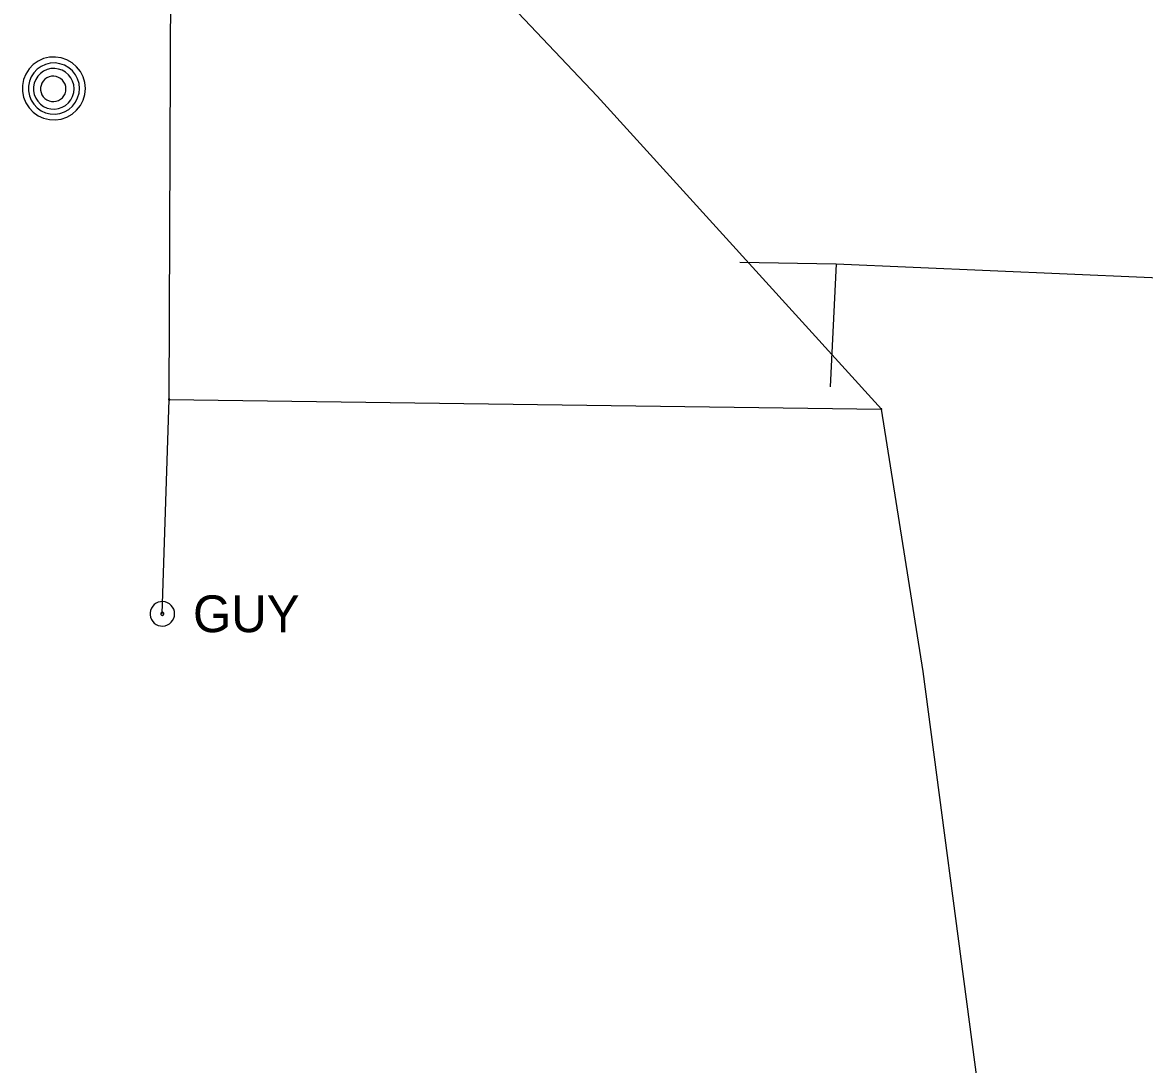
# Model space of a CAD drawing. Extents: x 600849 to 606371, y 330010 to 403088.
# Drawn here: x 601817.9 to 601935.4, y 360735.4 to 360844.5 of the extents above; entities that cross this region are included whole.
import ezdxf

# ---------------------------------------------------------------- set-up
doc = ezdxf.new("R2010")
doc.units = 0
for name, color, linetype in [('E_UTL_E_UG', 7, 'Continuous'), ('E_UTL_EGuyWire', 7, 'Continuous'), ('E_UTL_EPowerPole', 7, 'Continuous'), ('E_UTL_MH', 7, 'Continuous'), ('E_UTL_Overhead', 7, 'Continuous'), ('E_UTL_W_UG', 7, 'Continuous')]:
    doc.layers.add(name, color=color, linetype=linetype)

# ---------------------------------------------------------------- blocks, each defined once
blk = doc.blocks.new('PPOL')
at = {"layer": 'E_UTL_EPowerPole'}
blk.add_line((0, 14), (0, 35), dxfattribs=at)
blk.add_lwpolyline([(-14, -14), (13, -14), (13, 14), (-14, 14)], close=True, dxfattribs=at)
blk.add_circle((0, 0), 1.77, dxfattribs=at)

msp = doc.modelspace()

# ---------------------------------------------------------------- linework, layer by layer
at = {"layer": 'E_UTL_EGuyWire'}
msp.add_line((601832.59, 360782.61), (601833.32, 360805.04), dxfattribs=at)
for points in [[(601833.88, 360782.61), (601833.85, 360782.86), (601833.79, 360783.09), (601833.67, 360783.31), (601833.52, 360783.5), (601833.34, 360783.66), (601833.13, 360783.78), (601832.9, 360783.86), (601832.66, 360783.89), (601832.41, 360783.88), (601832.17, 360783.83), (601831.95, 360783.72), (601831.75, 360783.58), (601831.59, 360783.41), (601831.45, 360783.2), (601831.36, 360782.97), (601831.32, 360782.73), (601831.32, 360782.49), (601831.36, 360782.25), (601831.45, 360782.02), (601831.59, 360781.82), (601831.75, 360781.64), (601831.95, 360781.5), (601832.17, 360781.4), (601832.41, 360781.34), (601832.66, 360781.33), (601832.9, 360781.37), (601833.13, 360781.45), (601833.34, 360781.57), (601833.52, 360781.73), (601833.67, 360781.92), (601833.79, 360782.14), (601833.85, 360782.37), (601833.88, 360782.61)], [(601832.75, 360782.61), (601832.75, 360782.64), (601832.74, 360782.67), (601832.73, 360782.7), (601832.71, 360782.72), (601832.69, 360782.74), (601832.66, 360782.76), (601832.63, 360782.77), (601832.6, 360782.77), (601832.57, 360782.77), (601832.54, 360782.76), (601832.51, 360782.75), (601832.49, 360782.73), (601832.47, 360782.71), (601832.45, 360782.69), (601832.44, 360782.66), (601832.43, 360782.63), (601832.43, 360782.6), (601832.44, 360782.57), (601832.45, 360782.54), (601832.47, 360782.51), (601832.49, 360782.49), (601832.51, 360782.47), (601832.54, 360782.46), (601832.57, 360782.45), (601832.6, 360782.45), (601832.63, 360782.46), (601832.66, 360782.47), (601832.69, 360782.48), (601832.71, 360782.5), (601832.73, 360782.53), (601832.74, 360782.55), (601832.75, 360782.58), (601832.75, 360782.61)]]:
    msp.add_lwpolyline(points, dxfattribs=at)
at = {"layer": 'E_UTL_MH'}
for points in [[(601824.53, 360837.62), (601824.47, 360838.24), (601824.29, 360838.84), (601824.01, 360839.4), (601823.62, 360839.89), (601823.14, 360840.31), (601822.6, 360840.62), (601822.01, 360840.82), (601821.39, 360840.91), (601820.76, 360840.88), (601820.15, 360840.74), (601819.58, 360840.48), (601819.07, 360840.11), (601818.64, 360839.66), (601818.3, 360839.13), (601818.06, 360838.55), (601817.94, 360837.93), (601817.94, 360837.3), (601818.06, 360836.69), (601818.3, 360836.11), (601818.64, 360835.58), (601819.07, 360835.12), (601819.58, 360834.76), (601820.15, 360834.5), (601820.76, 360834.35), (601821.39, 360834.32), (601822.01, 360834.41), (601822.6, 360834.62), (601823.14, 360834.93), (601823.62, 360835.34), (601824.01, 360835.83), (601824.29, 360836.39), (601824.47, 360836.99), (601824.53, 360837.62)], [(601823.91, 360837.61), (601823.87, 360838.12), (601823.72, 360838.61), (601823.49, 360839.06), (601823.17, 360839.46), (601822.79, 360839.79), (601822.35, 360840.05), (601821.87, 360840.21), (601821.36, 360840.29), (601820.86, 360840.26), (601820.36, 360840.14), (601819.9, 360839.93), (601819.48, 360839.64), (601819.13, 360839.27), (601818.86, 360838.84), (601818.67, 360838.37), (601818.57, 360837.87), (601818.57, 360837.36), (601818.67, 360836.86), (601818.86, 360836.39), (601819.13, 360835.96), (601819.48, 360835.59), (601819.9, 360835.29), (601820.36, 360835.08), (601820.86, 360834.96), (601821.36, 360834.94), (601821.87, 360835.01), (601822.35, 360835.18), (601822.79, 360835.43), (601823.17, 360835.77), (601823.49, 360836.17), (601823.72, 360836.62), (601823.87, 360837.11), (601823.91, 360837.61)], [(601823.35, 360837.58), (601823.31, 360837.99), (601823.2, 360838.38), (601823.01, 360838.74), (601822.76, 360839.05), (601822.46, 360839.32), (601822.11, 360839.52), (601821.72, 360839.65), (601821.32, 360839.71), (601820.92, 360839.69), (601820.53, 360839.6), (601820.16, 360839.43), (601819.83, 360839.19), (601819.55, 360838.9), (601819.33, 360838.56), (601819.18, 360838.18), (601819.1, 360837.79), (601819.1, 360837.38), (601819.18, 360836.98), (601819.33, 360836.61), (601819.55, 360836.27), (601819.83, 360835.98), (601820.16, 360835.74), (601820.53, 360835.57), (601820.92, 360835.48), (601821.32, 360835.46), (601821.72, 360835.52), (601822.11, 360835.65), (601822.46, 360835.85), (601822.76, 360836.12), (601823.01, 360836.43), (601823.2, 360836.79), (601823.31, 360837.18), (601823.35, 360837.58)], [(601822.5, 360837.57), (601822.47, 360837.82), (601822.4, 360838.06), (601822.28, 360838.29), (601822.13, 360838.49), (601821.94, 360838.65), (601821.72, 360838.78), (601821.48, 360838.86), (601821.23, 360838.9), (601820.97, 360838.89), (601820.73, 360838.83), (601820.5, 360838.72), (601820.29, 360838.58), (601820.12, 360838.39), (601819.98, 360838.18), (601819.89, 360837.94), (601819.84, 360837.7), (601819.84, 360837.44), (601819.89, 360837.19), (601819.98, 360836.96), (601820.12, 360836.75), (601820.29, 360836.56), (601820.5, 360836.42), (601820.73, 360836.31), (601820.97, 360836.25), (601821.23, 360836.24), (601821.48, 360836.27), (601821.72, 360836.36), (601821.94, 360836.48), (601822.13, 360836.65), (601822.28, 360836.85), (601822.4, 360837.07), (601822.47, 360837.32), (601822.5, 360837.57)]]:
    msp.add_lwpolyline(points, dxfattribs=at)
at = {"layer": 'E_UTL_Overhead'}
for points in [[(601833.32, 360805.04), (601833.63, 360883.8), (602001.68, 360897.47), (602011.76, 360892.59), (602115.93, 360855.37)], [(601907.9, 360804.03), (601878.13, 360836.8), (601833.63, 360883.8)], [(601833.32, 360805.04), (601907.9, 360804.03)], [(601923.06, 360694.77), (601912.25, 360776.58), (601907.9, 360804.03)]]:
    msp.add_lwpolyline(points, dxfattribs=at)
at = {"layer": 'E_UTL_W_UG'}
for points in [[(601893.04, 360819.43), (601903.14, 360819.24), (601975.71, 360816.1), (601999.08, 360818.21), (602016.34, 360818.82)], [(601903.14, 360819.24), (601902.51, 360806.38)]]:
    msp.add_lwpolyline(points, dxfattribs=at)

# ---------------------------------------------------------------- block references
at = {"layer": 'E_UTL_E_UG', "xscale": 0.0029527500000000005, "yscale": 0.002952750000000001, "rotation": 89.99999999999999}
msp.add_blockref('PPOL', (601833.32, 360805.04), dxfattribs=at)
at = {"layer": 'E_UTL_E_UG', "xscale": 0.0029527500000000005, "yscale": 0.002952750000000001}
msp.add_blockref('PPOL', (601907.9, 360804.03), dxfattribs=at)

# ---------------------------------------------------------------- texts
at = {"layer": 'E_UTL_EGuyWire'}
msp.add_text('GUY', height=3.85, dxfattribs=at).set_placement((601835.8, 360780.69))

doc.saveas('drawing.dxf')
